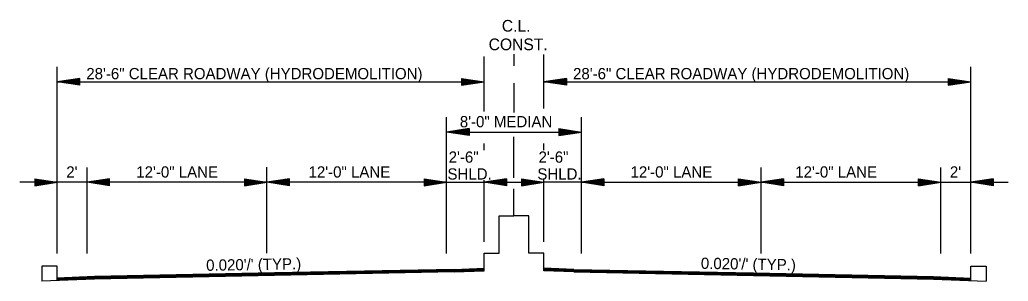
# Model space of a CAD drawing. Extents: x 542112 to 1930787, y -1968972 to 596640.
# Drawn here: x 544487 to 545147, y -1955388 to -1955214 of the extents above; entities that cross this region are included whole.
import ezdxf

# ---------------------------------------------------------------- set-up
doc = ezdxf.new("R2010")
doc.units = 0
doc.layers.add('R_Border', color=7, linetype='Continuous')
doc.layers.add('R_Draft', color=7, linetype='Continuous')

msp = doc.modelspace()

# ---------------------------------------------------------------- linework, layer by layer
at = {"layer": 'R_Border'}
for p, q in [((544511.83, -1955377.91), (544501.66, -1955377.91)), ((544501.66, -1955377.91), (544501.66, -1955387.93)), ((544511.83, -1955387.32), (544511.83, -1955377.91)), ((545121.83, -1955387.32), (545121.83, -1955377.91)), ((545121.83, -1955377.91), (545132, -1955377.91)), ((545132, -1955377.91), (545132, -1955387.93))]:
    msp.add_line(p, q, dxfattribs=at)
at = {"layer": 'R_Draft'}
for p, q in [((544816.89, -1955244.31), (544816.89, -1955236.45)), ((544836.83, -1955272.85), (544836.83, -1955236.78)), ((544796.83, -1955274.83), (544796.83, -1955238.11)), ((544511.83, -1955369.4), (544511.83, -1955245.02)), ((545121.83, -1955369.4), (545121.83, -1955245.02)), ((544526.83, -1955252.66), (544511.83, -1955254.91)), ((544526.83, -1955257.16), (544511.83, -1955254.91)), ((544511.83, -1955254.91), (544796.83, -1955254.91)), ((544526.83, -1955253.04), (544514.34, -1955254.91)), ((544526.83, -1955256.79), (544514.34, -1955254.91)), ((544526.83, -1955253.42), (544516.92, -1955254.91)), ((544526.83, -1955256.4), (544516.92, -1955254.91)), ((544526.83, -1955253.79), (544519.41, -1955254.91)), ((544526.83, -1955256.03), (544519.41, -1955254.91)), ((544526.83, -1955254.18), (544521.96, -1955254.91)), ((544526.83, -1955255.64), (544521.96, -1955254.91)), ((544526.83, -1955254.56), (544524.46, -1955254.91)), ((544526.83, -1955255.26), (544524.46, -1955254.91)), ((544526.83, -1955257.16), (544526.83, -1955252.66)), ((544781.83, -1955252.66), (544796.83, -1955254.91)), ((544781.83, -1955252.66), (544781.83, -1955257.16)), ((544781.83, -1955253.04), (544794.33, -1955254.91)), ((544781.83, -1955253.42), (544791.75, -1955254.91)), ((544781.83, -1955253.79), (544789.25, -1955254.91)), ((544781.83, -1955254.18), (544786.71, -1955254.91)), ((544781.83, -1955254.56), (544784.2, -1955254.91)), ((544781.83, -1955257.16), (544796.83, -1955254.91)), ((544781.83, -1955255.65), (544786.71, -1955254.91)), ((544781.83, -1955256.4), (544791.75, -1955254.91)), ((544781.83, -1955256.79), (544794.33, -1955254.91)), ((544781.83, -1955256.03), (544789.25, -1955254.91)), ((544781.83, -1955255.26), (544784.2, -1955254.91)), ((544816.89, -1955275.36), (544816.89, -1955255.96)), ((544851.83, -1955252.66), (544836.83, -1955254.91)), ((544836.83, -1955254.91), (545121.83, -1955254.91)), ((544851.83, -1955257.16), (544836.83, -1955254.91)), ((544851.83, -1955253.04), (544839.34, -1955254.91)), ((544851.83, -1955256.79), (544839.34, -1955254.91)), ((544851.83, -1955253.42), (544841.92, -1955254.91)), ((544851.83, -1955256.4), (544841.92, -1955254.91)), ((544851.83, -1955253.79), (544844.41, -1955254.91)), ((544851.83, -1955256.03), (544844.41, -1955254.91)), ((544851.83, -1955254.18), (544846.96, -1955254.91)), ((544851.83, -1955255.65), (544846.96, -1955254.91)), ((544851.83, -1955254.56), (544849.46, -1955254.91)), ((544851.83, -1955255.26), (544849.46, -1955254.91)), ((544851.83, -1955252.66), (544851.83, -1955257.16)), ((545106.83, -1955252.66), (545121.83, -1955254.91)), ((545106.83, -1955252.66), (545106.83, -1955257.16)), ((545106.83, -1955253.04), (545119.33, -1955254.91)), ((545106.83, -1955253.42), (545116.75, -1955254.91)), ((545106.83, -1955253.79), (545114.25, -1955254.91)), ((545106.83, -1955254.18), (545111.71, -1955254.91)), ((545106.83, -1955254.56), (545109.2, -1955254.91)), ((545106.83, -1955257.16), (545121.83, -1955254.91)), ((545106.83, -1955255.65), (545111.71, -1955254.91)), ((545106.83, -1955256.4), (545116.75, -1955254.91)), ((545106.83, -1955256.79), (545119.33, -1955254.91)), ((545106.83, -1955256.03), (545114.25, -1955254.91)), ((545106.83, -1955255.26), (545109.2, -1955254.91)), ((544771.83, -1955369.4), (544771.83, -1955278.56)), ((544861.83, -1955369.4), (544861.83, -1955278.56)), ((544786.83, -1955286.2), (544771.83, -1955288.45)), ((544786.83, -1955290.7), (544771.83, -1955288.45)), ((544786.83, -1955286.57), (544774.34, -1955288.45)), ((544786.83, -1955290.32), (544774.34, -1955288.45)), ((544776.83, -1955288.45), (544856.83, -1955288.45)), ((544786.83, -1955286.96), (544776.92, -1955288.45)), ((544786.83, -1955289.94), (544776.92, -1955288.45)), ((544786.83, -1955287.33), (544779.41, -1955288.45)), ((544786.83, -1955289.57), (544779.41, -1955288.45)), ((544786.83, -1955287.72), (544781.96, -1955288.45)), ((544786.83, -1955289.18), (544781.96, -1955288.45)), ((544786.83, -1955288.1), (544784.46, -1955288.45)), ((544786.83, -1955288.8), (544784.46, -1955288.45)), ((544786.83, -1955286.2), (544786.83, -1955290.7)), ((544846.83, -1955286.2), (544861.83, -1955288.45)), ((544846.83, -1955286.2), (544846.83, -1955290.7)), ((544846.83, -1955286.57), (544859.33, -1955288.45)), ((544846.83, -1955286.96), (544856.75, -1955288.45)), ((544846.83, -1955287.33), (544854.25, -1955288.45)), ((544846.83, -1955287.72), (544851.71, -1955288.45)), ((544846.83, -1955288.1), (544849.2, -1955288.45)), ((544846.83, -1955290.7), (544861.83, -1955288.45)), ((544846.83, -1955289.18), (544851.71, -1955288.45)), ((544846.83, -1955289.94), (544856.75, -1955288.45)), ((544846.83, -1955290.32), (544859.33, -1955288.45)), ((544846.83, -1955289.57), (544854.25, -1955288.45)), ((544846.83, -1955288.8), (544849.2, -1955288.45)), ((544796.83, -1955300.52), (544796.83, -1955296.01)), ((544816.83, -1955318.91), (544816.83, -1955291.56)), ((544836.83, -1955300.55), (544836.83, -1955296.01)), ((544531.83, -1955369.4), (544531.83, -1955312.09)), ((544651.83, -1955369.2), (544651.83, -1955311.89)), ((544981.83, -1955369.4), (544981.83, -1955312.09)), ((545101.83, -1955369.4), (545101.83, -1955312.09)), ((544511.83, -1955321.99), (544486.83, -1955321.99)), ((544496.83, -1955319.74), (544511.83, -1955321.99)), ((544496.83, -1955319.74), (544496.83, -1955324.24)), ((544496.83, -1955320.11), (544509.33, -1955321.99)), ((544496.83, -1955320.49), (544506.75, -1955321.99)), ((544496.83, -1955320.87), (544504.25, -1955321.99)), ((544496.83, -1955321.26), (544501.71, -1955321.99)), ((544496.83, -1955321.63), (544499.2, -1955321.99)), ((544496.83, -1955324.24), (544511.83, -1955321.99)), ((544496.83, -1955322.72), (544501.71, -1955321.99)), ((544496.83, -1955323.48), (544506.75, -1955321.99)), ((544496.83, -1955323.86), (544509.33, -1955321.99)), ((544496.83, -1955323.1), (544504.25, -1955321.99)), ((544496.83, -1955322.34), (544499.2, -1955321.99)), ((544531.83, -1955321.99), (544511.83, -1955321.99)), ((544546.83, -1955319.74), (544531.83, -1955321.99)), ((544651.83, -1955321.99), (544531.83, -1955321.99)), ((544546.83, -1955324.24), (544531.83, -1955321.99)), ((544546.83, -1955320.11), (544534.34, -1955321.99)), ((544546.83, -1955323.86), (544534.34, -1955321.99)), ((544546.83, -1955320.49), (544536.92, -1955321.99)), ((544546.83, -1955323.48), (544536.92, -1955321.99)), ((544546.83, -1955320.87), (544539.41, -1955321.99)), ((544546.83, -1955323.1), (544539.41, -1955321.99)), ((544546.83, -1955321.25), (544541.96, -1955321.99)), ((544546.83, -1955322.71), (544541.96, -1955321.99)), ((544546.83, -1955321.63), (544544.46, -1955321.99)), ((544546.83, -1955322.34), (544544.46, -1955321.99)), ((544546.83, -1955324.24), (544546.83, -1955319.74)), ((544636.83, -1955319.74), (544651.83, -1955321.99)), ((544636.83, -1955319.74), (544636.83, -1955324.24)), ((544636.83, -1955320.11), (544649.33, -1955321.99)), ((544636.83, -1955320.49), (544646.75, -1955321.99)), ((544636.83, -1955320.87), (544644.25, -1955321.99)), ((544636.83, -1955321.26), (544641.71, -1955321.99)), ((544636.83, -1955321.63), (544639.2, -1955321.99)), ((544636.83, -1955324.24), (544651.83, -1955321.99)), ((544636.83, -1955322.72), (544641.71, -1955321.99)), ((544636.83, -1955323.48), (544646.75, -1955321.99)), ((544636.83, -1955323.86), (544649.33, -1955321.99)), ((544636.83, -1955323.1), (544644.25, -1955321.99)), ((544636.83, -1955322.34), (544639.2, -1955321.99)), ((544666.83, -1955319.74), (544651.83, -1955321.99)), ((544771.83, -1955321.99), (544651.83, -1955321.99)), ((544666.83, -1955324.24), (544651.83, -1955321.99)), ((544666.83, -1955320.11), (544654.34, -1955321.99)), ((544666.83, -1955323.86), (544654.34, -1955321.99)), ((544666.83, -1955320.49), (544656.92, -1955321.99)), ((544666.83, -1955323.48), (544656.92, -1955321.99)), ((544666.83, -1955320.87), (544659.41, -1955321.99)), ((544666.83, -1955323.1), (544659.41, -1955321.99)), ((544666.83, -1955321.25), (544661.96, -1955321.99)), ((544666.83, -1955322.71), (544661.96, -1955321.99)), ((544666.83, -1955321.63), (544664.46, -1955321.99)), ((544666.83, -1955322.34), (544664.46, -1955321.99)), ((544666.83, -1955324.24), (544666.83, -1955319.74)), ((544756.83, -1955319.74), (544771.83, -1955321.99)), ((544756.83, -1955319.74), (544756.83, -1955324.24)), ((544756.83, -1955320.11), (544769.33, -1955321.99)), ((544756.83, -1955320.49), (544766.75, -1955321.99)), ((544756.83, -1955320.87), (544764.25, -1955321.99)), ((544756.83, -1955321.26), (544761.71, -1955321.99)), ((544756.83, -1955321.63), (544759.2, -1955321.99)), ((544756.83, -1955324.24), (544771.83, -1955321.99)), ((544756.83, -1955322.72), (544761.71, -1955321.99)), ((544756.83, -1955323.48), (544766.75, -1955321.99)), ((544756.83, -1955323.86), (544769.33, -1955321.99)), ((544756.83, -1955323.1), (544764.25, -1955321.99)), ((544756.83, -1955322.34), (544759.2, -1955321.99)), ((544771.83, -1955321.99), (544796.83, -1955321.99)), ((544811.83, -1955319.74), (544796.83, -1955321.99)), ((544796.83, -1955361.67), (544796.83, -1955320.48)), ((544811.83, -1955324.24), (544796.83, -1955321.99)), ((544796.83, -1955321.99), (544836.83, -1955321.99)), ((544811.83, -1955320.11), (544799.34, -1955321.99)), ((544811.83, -1955323.86), (544799.34, -1955321.99)), ((544811.83, -1955320.49), (544801.92, -1955321.99)), ((544811.83, -1955323.48), (544801.92, -1955321.99)), ((544811.83, -1955320.87), (544804.41, -1955321.99)), ((544811.83, -1955323.1), (544804.41, -1955321.99)), ((544811.83, -1955321.26), (544806.96, -1955321.99)), ((544811.83, -1955322.72), (544806.96, -1955321.99)), ((544811.83, -1955321.63), (544809.46, -1955321.99)), ((544811.83, -1955322.34), (544809.46, -1955321.99)), ((544811.83, -1955319.74), (544811.83, -1955324.24)), ((544821.83, -1955319.74), (544836.83, -1955321.99)), ((544821.83, -1955319.74), (544821.83, -1955324.24)), ((544821.83, -1955320.11), (544834.33, -1955321.99)), ((544821.83, -1955320.49), (544831.75, -1955321.99)), ((544821.83, -1955320.87), (544829.25, -1955321.99)), ((544821.83, -1955321.26), (544826.71, -1955321.99)), ((544821.83, -1955321.63), (544824.2, -1955321.99)), ((544821.83, -1955324.24), (544836.83, -1955321.99)), ((544821.83, -1955322.72), (544826.71, -1955321.99)), ((544821.83, -1955323.48), (544831.75, -1955321.99)), ((544821.83, -1955323.86), (544834.33, -1955321.99)), ((544821.83, -1955323.1), (544829.25, -1955321.99)), ((544821.83, -1955322.34), (544824.2, -1955321.99)), ((544836.83, -1955361.67), (544836.83, -1955320.31)), ((544861.83, -1955321.99), (544836.83, -1955321.99)), ((544876.83, -1955319.74), (544861.83, -1955321.99)), ((544876.83, -1955324.24), (544861.83, -1955321.99)), ((544861.83, -1955321.99), (544981.83, -1955321.99)), ((544876.83, -1955320.11), (544864.34, -1955321.99)), ((544876.83, -1955323.86), (544864.34, -1955321.99)), ((544876.83, -1955320.49), (544866.92, -1955321.99)), ((544876.83, -1955323.48), (544866.92, -1955321.99)), ((544876.83, -1955320.87), (544869.41, -1955321.99)), ((544876.83, -1955323.1), (544869.41, -1955321.99)), ((544876.83, -1955321.26), (544871.96, -1955321.99)), ((544876.83, -1955322.72), (544871.96, -1955321.99)), ((544876.83, -1955321.63), (544874.46, -1955321.99)), ((544876.83, -1955322.34), (544874.46, -1955321.99)), ((544876.83, -1955319.74), (544876.83, -1955324.24)), ((544966.83, -1955319.74), (544981.83, -1955321.99)), ((544966.83, -1955324.24), (544966.83, -1955319.74)), ((544966.83, -1955320.11), (544979.33, -1955321.99)), ((544966.83, -1955320.49), (544976.75, -1955321.99)), ((544966.83, -1955320.87), (544974.25, -1955321.99)), ((544966.83, -1955321.25), (544971.71, -1955321.99)), ((544966.83, -1955321.63), (544969.2, -1955321.99)), ((544966.83, -1955324.24), (544981.83, -1955321.99)), ((544966.83, -1955322.71), (544971.71, -1955321.99)), ((544966.83, -1955323.48), (544976.75, -1955321.99)), ((544966.83, -1955323.86), (544979.33, -1955321.99)), ((544966.83, -1955323.1), (544974.25, -1955321.99)), ((544966.83, -1955322.34), (544969.2, -1955321.99)), ((544996.83, -1955319.74), (544981.83, -1955321.99)), ((544996.83, -1955324.24), (544981.83, -1955321.99)), ((544981.83, -1955321.99), (545101.83, -1955321.99)), ((544996.83, -1955320.11), (544984.34, -1955321.99)), ((544996.83, -1955323.86), (544984.34, -1955321.99)), ((544996.83, -1955320.49), (544986.92, -1955321.99)), ((544996.83, -1955323.48), (544986.92, -1955321.99)), ((544996.83, -1955320.87), (544989.41, -1955321.99)), ((544996.83, -1955323.1), (544989.41, -1955321.99)), ((544996.83, -1955321.26), (544991.96, -1955321.99)), ((544996.83, -1955322.72), (544991.96, -1955321.99)), ((544996.83, -1955321.63), (544994.46, -1955321.99)), ((544996.83, -1955322.34), (544994.46, -1955321.99)), ((544996.83, -1955319.74), (544996.83, -1955324.24)), ((545086.83, -1955319.74), (545101.83, -1955321.99)), ((545086.83, -1955324.24), (545086.83, -1955319.74)), ((545086.83, -1955320.11), (545099.33, -1955321.99)), ((545086.83, -1955320.49), (545096.75, -1955321.99)), ((545086.83, -1955320.87), (545094.25, -1955321.99)), ((545086.83, -1955321.25), (545091.71, -1955321.99)), ((545086.83, -1955321.63), (545089.2, -1955321.99)), ((545086.83, -1955324.24), (545101.83, -1955321.99)), ((545086.83, -1955322.71), (545091.71, -1955321.99)), ((545086.83, -1955323.48), (545096.75, -1955321.99)), ((545086.83, -1955323.86), (545099.33, -1955321.99)), ((545086.83, -1955323.1), (545094.25, -1955321.99)), ((545086.83, -1955322.34), (545089.2, -1955321.99)), ((545101.83, -1955321.99), (545121.83, -1955321.99)), ((545136.83, -1955319.74), (545121.83, -1955321.99)), ((545136.83, -1955324.24), (545121.83, -1955321.99)), ((545121.83, -1955321.99), (545146.83, -1955321.99)), ((545136.83, -1955320.11), (545124.34, -1955321.99)), ((545136.83, -1955323.86), (545124.34, -1955321.99)), ((545136.83, -1955320.49), (545126.92, -1955321.99)), ((545136.83, -1955323.48), (545126.92, -1955321.99)), ((545136.83, -1955320.87), (545129.41, -1955321.99)), ((545136.83, -1955323.1), (545129.41, -1955321.99)), ((545136.83, -1955321.26), (545131.96, -1955321.99)), ((545136.83, -1955322.72), (545131.96, -1955321.99)), ((545136.83, -1955321.63), (545134.46, -1955321.99)), ((545136.83, -1955322.34), (545134.46, -1955321.99)), ((545136.83, -1955319.74), (545136.83, -1955324.24)), ((544816.83, -1955344.24), (544816.83, -1955326.37)), ((544796.83, -1955380.92), (544796.83, -1955369.25)), ((544836.83, -1955380.92), (544836.83, -1955369.25)), ((544776.83, -1955380.05), (544656.82, -1955382.45)), ((544776.83, -1955380.35), (544656.82, -1955382.75)), ((544776.83, -1955380.65), (544656.83, -1955383.05)), ((544776.83, -1955380.95), (544656.84, -1955383.35)), ((544776.83, -1955381.25), (544656.84, -1955383.65)), ((544776.83, -1955381.55), (544656.85, -1955383.95)), ((544776.83, -1955381.72), (544656.85, -1955384.12)), ((544776.83, -1955380.05), (544796.83, -1955379.25)), ((544776.83, -1955380.35), (544796.83, -1955379.55)), ((544776.83, -1955380.65), (544796.83, -1955379.85)), ((544776.83, -1955380.95), (544796.83, -1955380.15)), ((544776.83, -1955381.25), (544796.83, -1955380.45)), ((544776.83, -1955381.55), (544796.83, -1955380.75)), ((544776.83, -1955381.72), (544796.83, -1955380.92)), ((544856.83, -1955380.05), (544836.83, -1955379.25)), ((544856.83, -1955380.35), (544836.83, -1955379.55)), ((544856.83, -1955380.65), (544836.83, -1955379.85)), ((544856.83, -1955380.95), (544836.83, -1955380.15)), ((544856.83, -1955381.25), (544836.83, -1955380.45)), ((544856.83, -1955381.55), (544836.83, -1955380.75)), ((544856.83, -1955381.72), (544836.83, -1955380.92)), ((544856.83, -1955380.05), (544976.84, -1955382.45)), ((544856.83, -1955380.35), (544976.84, -1955382.75)), ((544856.83, -1955380.65), (544976.83, -1955383.05)), ((544856.83, -1955380.95), (544976.82, -1955383.35)), ((544856.83, -1955381.25), (544976.82, -1955383.65)), ((544856.83, -1955381.55), (544976.81, -1955383.95)), ((544856.83, -1955381.72), (544976.81, -1955384.12)), ((544536.83, -1955386.52), (544501.66, -1955387.93)), ((544536.83, -1955384.85), (544511.83, -1955385.85)), ((544536.83, -1955385.15), (544511.83, -1955386.15)), ((544536.83, -1955385.45), (544511.83, -1955386.45)), ((544536.83, -1955385.75), (544511.83, -1955386.75)), ((544536.83, -1955386.05), (544511.83, -1955387.05)), ((544536.83, -1955386.35), (544511.83, -1955387.35)), ((544656.82, -1955382.45), (544536.83, -1955384.85)), ((544656.82, -1955382.75), (544536.83, -1955385.15)), ((544656.83, -1955383.05), (544536.83, -1955385.45)), ((544656.84, -1955383.35), (544536.83, -1955385.75)), ((544656.84, -1955383.65), (544536.83, -1955386.05)), ((544656.85, -1955383.95), (544536.83, -1955386.35)), ((544656.85, -1955384.12), (544536.83, -1955386.52)), ((544976.81, -1955383.95), (545096.83, -1955386.35)), ((544976.81, -1955384.12), (545096.83, -1955386.52)), ((544976.82, -1955383.35), (545096.83, -1955385.75)), ((544976.82, -1955383.65), (545096.83, -1955386.05)), ((544976.83, -1955383.05), (545096.83, -1955385.45)), ((544976.84, -1955382.45), (545096.83, -1955384.85)), ((544976.84, -1955382.75), (545096.83, -1955385.15)), ((545096.83, -1955384.85), (545121.83, -1955385.85)), ((545096.83, -1955385.15), (545121.83, -1955386.15)), ((545096.83, -1955385.45), (545121.83, -1955386.45)), ((545096.83, -1955385.75), (545121.83, -1955386.75)), ((545096.83, -1955386.05), (545121.83, -1955387.05)), ((545096.83, -1955386.35), (545121.83, -1955387.35)), ((545096.83, -1955386.52), (545132, -1955387.93))]:
    msp.add_line(p, q, dxfattribs=at)
for points in [[(544796.83, -1955369.24), (544806.83, -1955369.24), (544806.83, -1955344.24), (544816.83, -1955344.24)], [(544836.83, -1955369.24), (544826.83, -1955369.24), (544826.83, -1955344.24), (544816.83, -1955344.24)]]:
    msp.add_lwpolyline(points, dxfattribs=at)

# ---------------------------------------------------------------- texts
for s, height, p in [('C.L.', 7.8, (544808.7, -1955221.51)), ('CONST.', 7.8, (544799.92, -1955233.88)), ('28\'-6" CLEAR ROADWAY (HYDRODEMOLITION)', 7.5, (544531.26, -1955253.24)), ('28\'-6" CLEAR ROADWAY (HYDRODEMOLITION)', 7.5, (544856.26, -1955253.24)), ('8\'-0" MEDIAN', 7.5, (544780.66, -1955285.28)), ('2\'-6"', 7.5, (544773.22, -1955308.9)), ('2\'-6"', 7.5, (544833.22, -1955308.9)), ("2'", 7.5, (544517.87, -1955318.81)), ('12\'-0" LANE', 7.5, (544564.64, -1955318.81)), ('12\'-0" LANE', 7.5, (544679.65, -1955318.81)), ('SHLD.', 7.5, (544772.42, -1955320.15)), ('SHLD.', 7.5, (544832.42, -1955320.15)), ('12\'-0" LANE', 7.5, (544894.65, -1955318.81)), ('12\'-0" LANE', 7.5, (545004.65, -1955318.81)), ("2'", 7.5, (545107.87, -1955318.81))]:
    msp.add_text(s, height=height, dxfattribs=at).set_placement(p)
for rotation, p in [(0.97192, (544611.34, -1955381.04)), (359.02808, (544941.54, -1955379.67))]:
    msp.add_text("0.020'/' (TYP.)", height=7.5, rotation=rotation, dxfattribs=at).set_placement(p)

doc.saveas('drawing.dxf')
